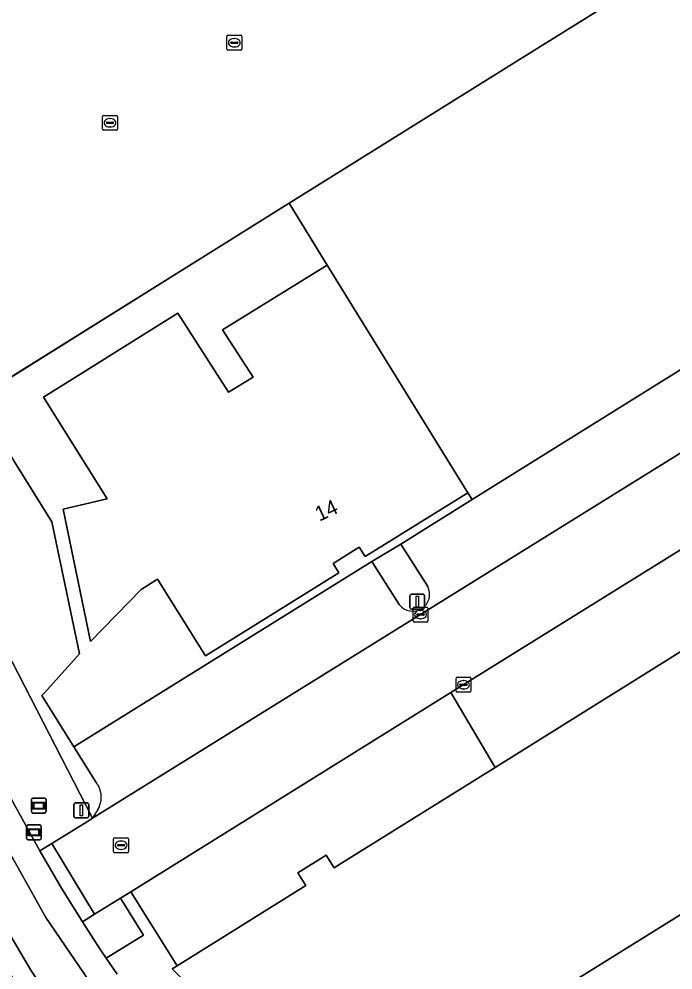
# Model space of a CAD drawing. Extents: x 158835 to 160077, y 386387 to 387778.
# Drawn here: x 159845.1 to 159889, y 387307 to 387370.8 of the extents above; entities that cross this region are included whole.
import ezdxf

# ---------------------------------------------------------------- set-up
doc = ezdxf.new("R2010")
doc.units = 0
for name, color, linetype in [('IMGEO_Fietspad_open', 7, 'Continuous'), ('IMGEO_Groenvoorziening', 7, 'Continuous'), ('IMGEO_Hek', 7, 'Continuous'), ('IMGEO_Informatiebord', 7, 'Continuous'), ('IMGEO_Kolk', 7, 'Continuous'), ('IMGEO_Lichtmast', 7, 'Continuous'), ('IMGEO_Pand', 7, 'Continuous'), ('IMGEO_Pand_nummerreeks', 7, 'Continuous'), ('IMGEO_Parkeervlak_halfverhard', 7, 'Continuous'), ('IMGEO_Parkeervlak_open', 7, 'Continuous'), ('IMGEO_Rijbaan_lokaal_open', 7, 'Continuous'), ('IMGEO_Rioolput', 7, 'Continuous'), ('IMGEO_Verklikker', 7, 'Continuous'), ('IMGEO_Voetpad_gesloten', 7, 'Continuous'), ('IMGEO_Voetpad_open', 7, 'Continuous')]:
    doc.layers.add(name, color=color, linetype=linetype)

msp = doc.modelspace()

# ---------------------------------------------------------------- linework, layer by layer
at = {"layer": 'IMGEO_Fietspad_open'}
msp.add_lwpolyline([(159908.855, 387243.859), (159904.407, 387247.493), (159901.963, 387250), (159886.918, 387265.432), (159859.238, 387294.014), (159852.761, 387301.888), (159846.894, 387310.468), (159841.816, 387319.539), (159836.803, 387329.409), (159832.191, 387338.423), (159795.722, 387409.755), (159793.998, 387413.217), (159791.457, 387411.953), (159827.565, 387341.517), (159829.687, 387337.366), (159840.239, 387316.486), (159840.932, 387315.313), (159845.882, 387306.94), (159847.716, 387304.224)], dxfattribs=at)
at = {"layer": 'IMGEO_Groenvoorziening'}
for points in [[(159856.664, 387394.982), (159857.635, 387395.619), (159852.357, 387404.026), (159851.488, 387403.469), (159851.044, 387403.19), (159832.453, 387391.512), (159828.772, 387389.199), (159817.115, 387407.892), (159838.805, 387421.477), (159833.731, 387429.389), (159829.643, 387426.789), (159829.381, 387426.985), (159821.465, 387422.094), (159816.733, 387419.238), (159806.551, 387412.849), (159842.504, 387345.46), (159856.348, 387354.103), (159863.218, 387358.393), (159880.027, 387368.887), (159887.482, 387373.542), (159887.37, 387373.861)], [(159847.301, 387337.033), (159842.155, 387345.242), (159837.162, 387342.125), (159850.014, 387317.133), (159850.177, 387317.375), (159850.274, 387317.533), (159850.329, 387317.622), (159850.467, 387317.9)], [(159850.268, 387319.53), (159848.772, 387321.936), (159846.631, 387325.377), (159846.794, 387325.558), (159849.141, 387328.164), (159847.301, 387337.033)], [(159860.671, 387295.4), (159865.01, 387298.032), (159864.637, 387298.647), (159864.27, 387298.425), (159860.016, 387302.675), (159859.874, 387302.533), (159855.368, 387307.035), (159855.699, 387307.242), (159852.603, 387312.209), (159851.899, 387311.771), (159853.443, 387309.293), (159850.95, 387307.741), (159851.682, 387306.669)]]:
    msp.add_lwpolyline(points, dxfattribs=at)
msp.add_lwpolyline([(159837.162, 387342.125), (159833.545, 387339.977), (159838.522, 387330.239), (159844.574, 387318.44), (159846.484, 387314.946), (159847.299, 387315.446), (159849.683, 387316.911), (159849.825, 387317.006), (159850.014, 387317.133)], close=True, dxfattribs=at)
msp.add_arc((159849.08, 387318.558), 1.535, 334.61891, 39.30221, dxfattribs=at)
at = {"layer": 'IMGEO_Hek'}
for points in [[(159856.348, 387354.103), (159842.155, 387345.242)], [(159837.162, 387342.125), (159850.014, 387317.133)]]:
    msp.add_lwpolyline(points, dxfattribs=at)
at = {"layer": 'IMGEO_Informatiebord'}
for p, q in [((159845.919, 387317.584), (159845.919, 387318.384)), ((159845.919, 387318.384), (159845.919, 387317.584)), ((159846.019, 387318.484), (159846.809, 387318.484)), ((159846.809, 387318.484), (159846.019, 387318.484)), ((159846.909, 387318.384), (159846.909, 387317.584)), ((159846.909, 387317.584), (159846.909, 387318.384)), ((159846.809, 387317.484), (159846.019, 387317.484)), ((159846.019, 387317.484), (159846.809, 387317.484))]:
    msp.add_line(p, q, dxfattribs=at)
for points in [[(159846.02, 387318.216), (159846.808, 387318.216), (159846.808, 387317.752), (159846.02, 387317.752), (159846.02, 387318.216)], [(159846.085, 387318.151), (159846.085, 387317.817), (159846.743, 387317.817), (159846.743, 387318.151), (159846.085, 387318.151)]]:
    msp.add_lwpolyline(points, dxfattribs=at)
for centre, start, end in [((159846.019, 387318.384), 90, 180), ((159846.019, 387318.384), 90, 180), ((159846.809, 387318.384), 0, 90), ((159846.809, 387318.384), 360, 90), ((159846.019, 387317.584), 180, 270), ((159846.019, 387317.584), 180, 270), ((159846.809, 387317.584), 270, 0), ((159846.809, 387317.584), 270, 0)]:
    msp.add_arc(centre, 0.1, start, end, dxfattribs=at)
at = {"layer": 'IMGEO_Kolk'}
for p, q in [((159871.529, 387330.373), (159871.529, 387331.225)), ((159871.604, 387331.299), (159872.456, 387331.299)), ((159871.788, 387330.793), (159871.788, 387330.805)), ((159872.226, 387330.756), (159871.828, 387330.756)), ((159871.831, 387330.842), (159872.229, 387330.842)), ((159872.017, 387331.079), (159872.042, 387331.079)), ((159872.272, 387330.805), (159872.272, 387330.793)), ((159872.53, 387331.225), (159872.53, 387330.373)), ((159872.456, 387330.299), (159871.604, 387330.299)), ((159872.04, 387330.519), (159872.015, 387330.519)), ((159874.411, 387325.669), (159874.411, 387326.521)), ((159874.486, 387326.595), (159875.338, 387326.595)), ((159874.899, 387326.375), (159874.924, 387326.375)), ((159875.412, 387326.521), (159875.412, 387325.669)), ((159874.67, 387326.089), (159874.67, 387326.101)), ((159875.108, 387326.052), (159874.71, 387326.052)), ((159874.713, 387326.138), (159875.111, 387326.138)), ((159874.922, 387325.815), (159874.897, 387325.815)), ((159875.154, 387326.101), (159875.154, 387326.089)), ((159875.338, 387325.595), (159874.486, 387325.595))]:
    msp.add_line(p, q, dxfattribs=at)
for points in [[(159871.529, 387330.373), (159871.529, 387331.225)], [(159871.604, 387331.299), (159872.456, 387331.299)], [(159872.53, 387331.225), (159872.53, 387330.373)], [(159872.456, 387330.299), (159871.604, 387330.299)], [(159874.411, 387325.669), (159874.411, 387326.521)], [(159874.486, 387326.595), (159875.338, 387326.595)], [(159875.412, 387326.521), (159875.412, 387325.669)], [(159875.338, 387325.595), (159874.486, 387325.595)]]:
    msp.add_lwpolyline(points, dxfattribs=at)
for centre, radius, start, end in [((159871.606, 387331.223), 0.0765, 91.55205, 178.44795), ((159871.606, 387331.223), 0.0765, 91.55205, 178.44795), ((159871.828, 387330.802), 0.0403, 85.87752, 175.75265), ((159871.825, 387330.792), 0.0366, 178.93798, 274.71019), ((159872.229, 387330.799), 0.043, 264.86636, 352.45326), ((159872.233, 387330.804), 0.0386, 1.73085, 96.63898), ((159872.454, 387331.223), 0.0765, 1.55205, 88.44795), ((159872.454, 387331.223), 0.0765, 1.55205, 88.44795), ((159871.606, 387330.375), 0.0765, 181.55205, 268.44795), ((159871.606, 387330.375), 0.0765, 181.55205, 268.44795), ((159872.454, 387330.375), 0.0765, 271.55205, 358.44795), ((159872.454, 387330.375), 0.0765, 271.55205, 358.44795), ((159874.488, 387326.519), 0.0765, 91.55205, 178.44795), ((159874.488, 387326.519), 0.0765, 91.55205, 178.44795), ((159875.336, 387326.519), 0.0765, 1.55205, 88.44795), ((159875.336, 387326.519), 0.0765, 1.55205, 88.44795), ((159874.488, 387325.671), 0.0765, 181.55205, 268.44795), ((159874.488, 387325.671), 0.0765, 181.55205, 268.44795), ((159874.71, 387326.098), 0.0403, 85.87752, 175.75265), ((159874.707, 387326.088), 0.0366, 178.93798, 274.71019), ((159875.111, 387326.095), 0.043, 264.86636, 352.45326), ((159875.115, 387326.1), 0.0386, 1.73085, 96.63898), ((159875.336, 387325.671), 0.0765, 271.55205, 358.44795), ((159875.336, 387325.671), 0.0765, 271.55205, 358.44795)]:
    msp.add_arc(centre, radius, start, end, dxfattribs=at)
for centre, major_axis, ratio, start_param, end_param in [((159872.016, 387330.799), (-0.387, 0.002), 0.722429, 4.712389, 7.853982), ((159872.041, 387330.799), (-0.39, 0.002), 0.717154, 1.570796, 4.712389), ((159874.898, 387326.095), (-0.387, 0.002), 0.722429, 4.712389, 7.853982), ((159874.923, 387326.095), (-0.39, 0.002), 0.717154, 1.570796, 4.712389)]:
    msp.add_ellipse(centre, major_axis=major_axis, ratio=ratio, start_param=start_param, end_param=end_param, dxfattribs=at)
at = {"layer": 'IMGEO_Lichtmast'}
for p, q in [((159871.316, 387331.265), (159871.316, 387332.065)), ((159871.316, 387332.065), (159871.316, 387331.265)), ((159871.416, 387332.165), (159872.206, 387332.165)), ((159872.206, 387332.165), (159871.416, 387332.165)), ((159872.306, 387332.065), (159872.306, 387331.265)), ((159872.306, 387331.265), (159872.306, 387332.065)), ((159872.206, 387331.165), (159871.416, 387331.165)), ((159871.416, 387331.165), (159872.206, 387331.165)), ((159848.777, 387317.264), (159848.777, 387318.064)), ((159848.777, 387318.064), (159848.777, 387317.264)), ((159848.877, 387318.164), (159849.667, 387318.164)), ((159849.667, 387318.164), (159848.877, 387318.164)), ((159849.767, 387318.064), (159849.767, 387317.264)), ((159849.767, 387317.264), (159849.767, 387318.064)), ((159849.667, 387317.164), (159848.877, 387317.164)), ((159848.877, 387317.164), (159849.667, 387317.164))]:
    msp.add_line(p, q, dxfattribs=at)
for points in [[(159871.736, 387332.04), (159871.886, 387332.04), (159871.886, 387331.29), (159871.736, 387331.29), (159871.736, 387332.04)], [(159849.197, 387318.039), (159849.347, 387318.039), (159849.347, 387317.289), (159849.197, 387317.289), (159849.197, 387318.039)]]:
    msp.add_lwpolyline(points, dxfattribs=at)
for centre, start, end in [((159871.416, 387332.065), 90, 180), ((159871.416, 387332.065), 90, 180), ((159872.206, 387332.065), 0, 90), ((159872.206, 387332.065), 360, 90), ((159871.416, 387331.265), 180, 270), ((159871.416, 387331.265), 180, 270), ((159872.206, 387331.265), 270, 0), ((159872.206, 387331.265), 270, 0), ((159848.877, 387318.064), 90, 180), ((159848.877, 387318.064), 90, 180), ((159849.667, 387318.064), 0, 90), ((159849.667, 387318.064), 360, 90), ((159848.877, 387317.264), 180, 270), ((159848.877, 387317.264), 180, 270), ((159849.667, 387317.264), 270, 0), ((159849.667, 387317.264), 270, 0)]:
    msp.add_arc(centre, 0.1, start, end, dxfattribs=at)
at = {"layer": 'IMGEO_Pand'}
for points in [[(159857.604, 387328.034), (159866.556, 387333.599), (159866.161, 387334.236), (159867.919, 387335.329), (159868.314, 387334.692), (159875.201, 387338.974), (159865.777, 387354.253), (159858.744, 387349.898), (159860.806, 387346.74), (159859.148, 387345.713), (159855.755, 387351.016), (159846.725, 387345.388), (159851.007, 387338.559), (159848.044, 387337.883), (159849.888, 387328.993), (159853.279, 387332.487), (159854.38, 387333.177)], [(159868.147, 387300.77), (159869.66, 387298.324), (159874.649, 387301.433), (159900.087, 387317.286), (159892.178, 387329.99), (159877.039, 387320.549), (159866.72, 387314.114), (159866.228, 387313.808), (159865.694, 387314.666), (159863.799, 387313.471), (159864.328, 387312.622), (159855.699, 387307.242), (159855.368, 387307.035), (159859.874, 387302.533), (159860.016, 387302.675), (159864.27, 387298.425), (159864.637, 387298.647)]]:
    msp.add_lwpolyline(points, close=True, dxfattribs=at)
at = {"layer": 'IMGEO_Parkeervlak_halfverhard'}
msp.add_lwpolyline([(159892.178, 387329.99), (159892.948, 387330.469), (159892.43, 387331.352), (159890.013, 387335.476), (159874.064, 387325.567), (159877.039, 387320.549)], close=True, dxfattribs=at)
at = {"layer": 'IMGEO_Parkeervlak_open'}
for points in [[(159850.467, 387317.9), (159850.329, 387317.622), (159850.274, 387317.533), (159850.177, 387317.375), (159850.014, 387317.133), (159916.295, 387358.286)], [(159892.318, 387344.948), (159890.505, 387347.861), (159875.5, 387338.518), (159870.704, 387335.532), (159872.515, 387332.683)], [(159870.6, 387331.476), (159868.752, 387334.365), (159848.952, 387322.048), (159848.772, 387321.936), (159850.268, 387319.53)]]:
    msp.add_lwpolyline(points, dxfattribs=at)
for points in [[(159922.133, 387259.27), (159915.569, 387269.738), (159910.872, 387266.801), (159906.512, 387273.78), (159907.345, 387274.288), (159905.754, 387276.833), (159904.939, 387276.319), (159898.289, 387287.014), (159902.998, 387289.978), (159896.435, 387300.44), (159932.518, 387322.94), (159930.669, 387325.947), (159928.512, 387329.354), (159927.979, 387330.18), (159926.171, 387333.052), (159900.087, 387317.286), (159874.649, 387301.433), (159869.66, 387298.324), (159869.782, 387298.126), (159866.248, 387295.991), (159892.524, 387268.97), (159896.459, 387264.924), (159909.466, 387251.365), (159909.533, 387251.407)], [(159855.699, 387307.242), (159864.328, 387312.622), (159863.799, 387313.471), (159865.694, 387314.666), (159866.228, 387313.808), (159866.72, 387314.114), (159877.039, 387320.549), (159874.064, 387325.567), (159852.603, 387312.209)]]:
    msp.add_lwpolyline(points, close=True, dxfattribs=at)
for centre, radius, start, end in [((159871.503, 387332.165), 1.136, 217.35489, 27.09052), ((159849.08, 387318.558), 1.535, 334.61891, 39.30221)]:
    msp.add_arc(centre, radius, start, end, dxfattribs=at)
at = {"layer": 'IMGEO_Rijbaan_lokaal_open'}
for points in [[(159874.064, 387325.567), (159890.013, 387335.476), (159914.853, 387350.91), (159915.074, 387351.047), (159930.352, 387360.505), (159912.472, 387389.196), (159911.981, 387388.884), (159908.304, 387386.55), (159907.561, 387386.078), (159913.542, 387376.526), (159919.314, 387367.319)], [(159917.164, 387358.837), (159916.295, 387358.286), (159850.014, 387317.133), (159849.825, 387317.006), (159849.683, 387316.911), (159847.299, 387315.446), (159850.162, 387310.69), (159851.899, 387311.771), (159852.603, 387312.209), (159874.064, 387325.567)]]:
    msp.add_lwpolyline(points, dxfattribs=at)
for points in [[(159847.299, 387315.446), (159846.484, 387314.946), (159847.932, 387312.452), (159849.342, 387310.179), (159850.162, 387310.69)], [(159840.932, 387315.313), (159839.804, 387314.646), (159844.774, 387306.24), (159846.63, 387303.491), (159847.716, 387304.224), (159845.882, 387306.94)]]:
    msp.add_lwpolyline(points, close=True, dxfattribs=at)
at = {"layer": 'IMGEO_Rioolput'}
for p, q in [((159859.113, 387369.669), (159859.965, 387369.669)), ((159859.038, 387368.743), (159859.038, 387369.595)), ((159859.297, 387369.163), (159859.297, 387369.175)), ((159859.735, 387369.126), (159859.337, 387369.126)), ((159859.34, 387369.212), (159859.738, 387369.212)), ((159859.526, 387369.449), (159859.551, 387369.449)), ((159859.781, 387369.175), (159859.781, 387369.163)), ((159860.039, 387369.595), (159860.039, 387368.743)), ((159859.965, 387368.669), (159859.113, 387368.669)), ((159859.549, 387368.889), (159859.524, 387368.889)), ((159850.695, 387363.368), (159850.695, 387364.22)), ((159850.77, 387364.294), (159851.622, 387364.294)), ((159851.183, 387364.074), (159851.208, 387364.074)), ((159851.696, 387364.22), (159851.696, 387363.368)), ((159851.622, 387363.294), (159850.77, 387363.294)), ((159850.954, 387363.788), (159850.954, 387363.8)), ((159851.392, 387363.751), (159850.994, 387363.751)), ((159850.997, 387363.837), (159851.395, 387363.837)), ((159851.206, 387363.514), (159851.181, 387363.514)), ((159851.438, 387363.8), (159851.438, 387363.788)), ((159851.441, 387314.9), (159851.441, 387315.752)), ((159851.516, 387315.826), (159852.368, 387315.826)), ((159851.929, 387315.606), (159851.954, 387315.606)), ((159852.442, 387315.752), (159852.442, 387314.9)), ((159852.368, 387314.826), (159851.516, 387314.826)), ((159851.7, 387315.32), (159851.7, 387315.332)), ((159852.138, 387315.283), (159851.74, 387315.283)), ((159851.743, 387315.369), (159852.141, 387315.369)), ((159851.952, 387315.046), (159851.927, 387315.046)), ((159852.184, 387315.332), (159852.184, 387315.32))]:
    msp.add_line(p, q, dxfattribs=at)
for points in [[(159859.113, 387369.669), (159859.965, 387369.669)], [(159859.038, 387368.743), (159859.038, 387369.595)], [(159860.039, 387369.595), (159860.039, 387368.743)], [(159859.965, 387368.669), (159859.113, 387368.669)], [(159850.695, 387363.368), (159850.695, 387364.22)], [(159850.77, 387364.294), (159851.622, 387364.294)], [(159851.696, 387364.22), (159851.696, 387363.368)], [(159851.622, 387363.294), (159850.77, 387363.294)], [(159851.441, 387314.9), (159851.441, 387315.752)], [(159851.516, 387315.826), (159852.368, 387315.826)], [(159852.442, 387315.752), (159852.442, 387314.9)], [(159852.368, 387314.826), (159851.516, 387314.826)]]:
    msp.add_lwpolyline(points, dxfattribs=at)
for centre, radius, start, end in [((159859.115, 387369.593), 0.0765, 91.55205, 178.44795), ((159859.115, 387369.593), 0.0765, 91.55205, 178.44795), ((159859.963, 387369.593), 0.0765, 1.55205, 88.44795), ((159859.963, 387369.593), 0.0765, 1.55205, 88.44795), ((159859.337, 387369.172), 0.0403, 85.87752, 175.75265), ((159859.334, 387369.162), 0.0366, 178.93798, 274.71019), ((159859.738, 387369.169), 0.043, 264.86636, 352.45326), ((159859.742, 387369.174), 0.0386, 1.73085, 96.63898), ((159859.115, 387368.745), 0.0765, 181.55205, 268.44795), ((159859.115, 387368.745), 0.0765, 181.55205, 268.44795), ((159859.963, 387368.745), 0.0765, 271.55205, 358.44795), ((159859.963, 387368.745), 0.0765, 271.55205, 358.44795), ((159850.772, 387364.218), 0.0765, 91.55205, 178.44795), ((159850.772, 387364.218), 0.0765, 91.55205, 178.44795), ((159851.62, 387364.218), 0.0765, 1.55205, 88.44795), ((159851.62, 387364.218), 0.0765, 1.55205, 88.44795), ((159850.772, 387363.37), 0.0765, 181.55205, 268.44795), ((159850.772, 387363.37), 0.0765, 181.55205, 268.44795), ((159850.994, 387363.797), 0.0403, 85.87752, 175.75265), ((159850.991, 387363.787), 0.0366, 178.93798, 274.71019), ((159851.395, 387363.794), 0.043, 264.86636, 352.45326), ((159851.399, 387363.799), 0.0386, 1.73085, 96.63898), ((159851.62, 387363.37), 0.0765, 271.55205, 358.44795), ((159851.62, 387363.37), 0.0765, 271.55205, 358.44795), ((159851.518, 387315.75), 0.0765, 91.55205, 178.44795), ((159851.518, 387315.75), 0.0765, 91.55205, 178.44795), ((159852.366, 387315.75), 0.0765, 1.55205, 88.44795), ((159852.366, 387315.75), 0.0765, 1.55205, 88.44795), ((159851.518, 387314.902), 0.0765, 181.55205, 268.44795), ((159851.518, 387314.902), 0.0765, 181.55205, 268.44795), ((159851.74, 387315.329), 0.0403, 85.87752, 175.75265), ((159851.737, 387315.319), 0.0366, 178.93798, 274.71019), ((159852.141, 387315.326), 0.043, 264.86636, 352.45326), ((159852.145, 387315.331), 0.0386, 1.73085, 96.63898), ((159852.366, 387314.902), 0.0765, 271.55205, 358.44795), ((159852.366, 387314.902), 0.0765, 271.55205, 358.44795)]:
    msp.add_arc(centre, radius, start, end, dxfattribs=at)
for centre, major_axis, ratio, start_param, end_param in [((159859.525, 387369.169), (-0.387, 0.002), 0.722429, 4.712389, 7.853982), ((159859.55, 387369.169), (-0.39, 0.002), 0.717154, 1.570796, 4.712389), ((159851.182, 387363.794), (-0.387, 0.002), 0.722429, 4.712389, 7.853982), ((159851.207, 387363.794), (-0.39, 0.002), 0.717154, 1.570796, 4.712389), ((159851.928, 387315.326), (-0.387, 0.002), 0.722429, 4.712389, 7.853982), ((159851.953, 387315.326), (-0.39, 0.002), 0.717154, 1.570796, 4.712389)]:
    msp.add_ellipse(centre, major_axis=major_axis, ratio=ratio, start_param=start_param, end_param=end_param, dxfattribs=at)
at = {"layer": 'IMGEO_Verklikker'}
for p, q in [((159845.599, 387315.783), (159845.599, 387316.583)), ((159845.599, 387316.583), (159845.599, 387315.783)), ((159845.699, 387316.683), (159846.489, 387316.683)), ((159846.489, 387316.683), (159845.699, 387316.683)), ((159846.589, 387316.583), (159846.589, 387315.783)), ((159846.589, 387315.783), (159846.589, 387316.583)), ((159846.489, 387315.683), (159845.699, 387315.683)), ((159845.699, 387315.683), (159846.489, 387315.683))]:
    msp.add_line(p, q, dxfattribs=at)
for points in [[(159845.7, 387316.415), (159846.488, 387316.415), (159846.488, 387315.951), (159845.7, 387315.951), (159845.7, 387316.415)], [(159845.765, 387316.35), (159845.765, 387316.016), (159846.423, 387316.016), (159846.423, 387316.35), (159845.765, 387316.35)]]:
    msp.add_lwpolyline(points, dxfattribs=at)
for centre, start, end in [((159845.699, 387316.583), 90, 180), ((159845.699, 387316.583), 90, 180), ((159846.489, 387316.583), 0, 90), ((159846.489, 387316.583), 360, 90), ((159845.699, 387315.783), 180, 270), ((159845.699, 387315.783), 180, 270), ((159846.489, 387315.783), 270, 0), ((159846.489, 387315.783), 270, 0)]:
    msp.add_arc(centre, 0.1, start, end, dxfattribs=at)
at = {"layer": 'IMGEO_Voetpad_gesloten'}
for points in [[(159919.314, 387367.319), (159913.542, 387376.526), (159907.561, 387386.078), (159905.729, 387384.934), (159902.002, 387382.607), (159899.44, 387381.007), (159895.714, 387378.681), (159893.136, 387377.072), (159887.482, 387373.542), (159880.027, 387368.887), (159863.218, 387358.393), (159865.777, 387354.253), (159875.201, 387338.974), (159875.5, 387338.518), (159890.505, 387347.861), (159892.426, 387349.038), (159912.144, 387361.281)], [(159842.155, 387345.242), (159847.301, 387337.033), (159849.141, 387328.164), (159846.794, 387325.558), (159846.631, 387325.377), (159848.772, 387321.936), (159848.952, 387322.048), (159868.752, 387334.365), (159870.704, 387335.532), (159875.5, 387338.518), (159875.201, 387338.974), (159868.314, 387334.692), (159867.919, 387335.329), (159866.161, 387334.236), (159866.556, 387333.599), (159857.604, 387328.034), (159854.38, 387333.177), (159853.279, 387332.487), (159849.888, 387328.993), (159848.044, 387337.883), (159851.007, 387338.559), (159846.725, 387345.388), (159855.755, 387351.016), (159859.148, 387345.713), (159860.806, 387346.74), (159858.744, 387349.898), (159865.777, 387354.253), (159863.218, 387358.393), (159856.348, 387354.103), (159842.504, 387345.46)]]:
    msp.add_lwpolyline(points, dxfattribs=at)
at = {"layer": 'IMGEO_Voetpad_open'}
for points in [[(159851.682, 387306.669), (159850.95, 387307.741), (159850.512, 387308.381), (159849.342, 387310.179), (159847.932, 387312.452), (159846.484, 387314.946), (159844.574, 387318.44), (159838.522, 387330.239), (159833.545, 387339.977), (159831.661, 387343.665), (159797.539, 387410.433)], [(159795.722, 387409.755), (159832.191, 387338.423), (159836.803, 387329.409), (159841.816, 387319.539), (159846.894, 387310.468), (159852.761, 387301.888), (159859.238, 387294.014), (159886.918, 387265.432), (159901.963, 387250), (159904.407, 387247.493), (159908.855, 387243.859), (159918.607, 387236.565)], [(159872.515, 387332.683), (159870.704, 387335.532), (159868.752, 387334.365), (159870.6, 387331.476)]]:
    msp.add_lwpolyline(points, dxfattribs=at)
msp.add_lwpolyline([(159849.342, 387310.179), (159850.512, 387308.381), (159850.95, 387307.741), (159853.443, 387309.293), (159851.899, 387311.771), (159850.162, 387310.69)], close=True, dxfattribs=at)
msp.add_arc((159871.503, 387332.165), 1.136, 217.35489, 27.09052, dxfattribs=at)

# ---------------------------------------------------------------- texts
at = {"layer": 'IMGEO_Pand_nummerreeks'}
msp.add_text('14', height=1, rotation=25.01689, dxfattribs=at).set_placement((159865.24, 387337.026))

doc.saveas('drawing.dxf')
